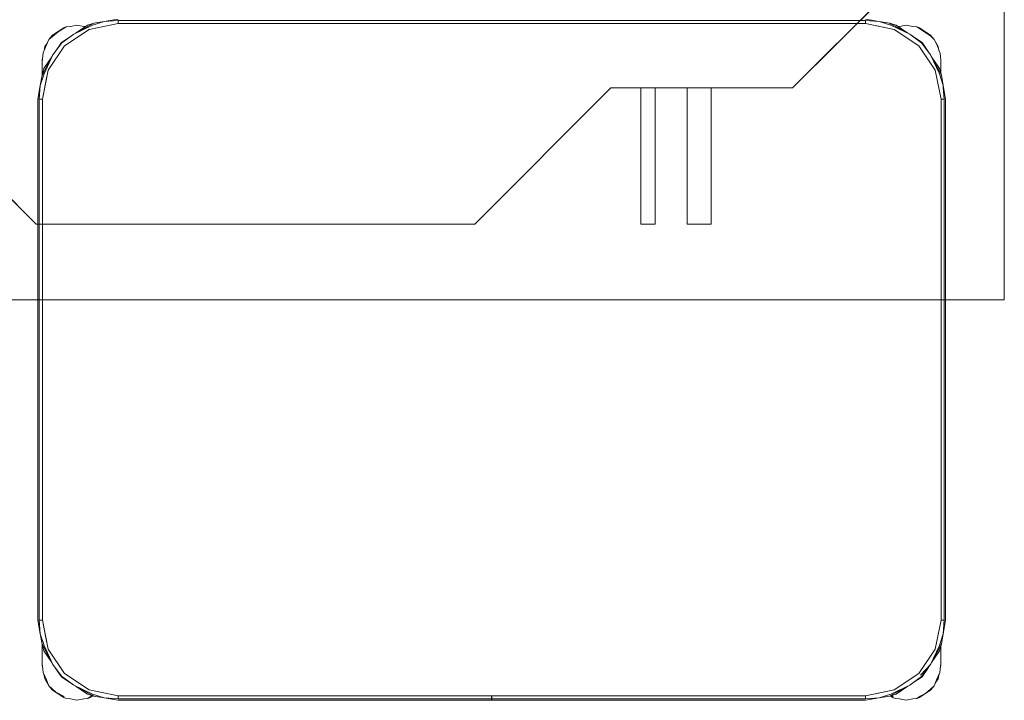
# Model space of a CAD drawing. Header units: millimetres. Extents: x -261 to 187, y -214 to 106.
# Tile 439 of 656: x -190 to -189.349, y -72.734 to -72.285. Entities that reach past the tile are written whole.
import ezdxf

# ---------------------------------------------------------------- set-up
doc = ezdxf.new("R2010")
doc.units = ezdxf.units.MM
doc.header["$LTSCALE"] = 0.005
doc.header["$MEASUREMENT"] = 0
doc.layers.add('IFC-Elemento de mobília-Contorno', color=9, linetype='Continuous', lineweight=5)
doc.layers.add('M-EQPM', color=7, linetype='Continuous', lineweight=18)

msp = doc.modelspace()

# ---------------------------------------------------------------- linework, layer by layer
at = {"layer": 'IFC-Elemento de mobília-Contorno', "lineweight": 5}
for p, q in [((-189.97486, -72.29253), (-189.9695, -72.28922)), ((-189.9712, -72.28985), (-189.9695, -72.28922)), ((-189.9695, -72.28922), (-189.9668, -72.28897)), ((-189.9668, -72.28897), (-189.9624, -72.2881)), ((-189.96457, -72.294), (-189.95117, -72.28685)), ((-189.96457, -72.294), (-189.95218, -72.28817)), ((-189.96334, -72.29334), (-189.95555, -72.28814)), ((-189.9624, -72.2881), (-189.95799, -72.28897)), ((-189.95799, -72.28897), (-189.95695, -72.28907)), ((-189.95555, -72.28814), (-189.95117, -72.28685)), ((-189.95441, -72.29091), (-189.93527, -72.2871)), ((-189.95441, -72.29091), (-189.94696, -72.28943)), ((-189.95218, -72.28817), (-189.94445, -72.28573)), ((-189.95117, -72.28685), (-189.94445, -72.28573)), ((-189.94696, -72.28943), (-189.93527, -72.2871)), ((-189.94445, -72.28573), (-189.93527, -72.28411)), ((-189.94445, -72.28573), (-189.93527, -72.28498)), ((-189.93527, -72.28498), (-189.44127, -72.28498)), ((-189.93527, -72.2871), (-189.93527, -72.28498)), ((-189.93527, -72.2871), (-189.93527, -72.28604)), ((-189.93527, -72.2871), (-189.44127, -72.2871)), ((-189.44127, -72.28411), (-189.4321, -72.28573)), ((-189.44127, -72.28498), (-189.4321, -72.28573)), ((-189.44127, -72.2871), (-189.44127, -72.28498)), ((-189.44127, -72.2871), (-189.44127, -72.28604)), ((-189.44127, -72.2871), (-189.42958, -72.28943)), ((-189.44127, -72.2871), (-189.42214, -72.29091)), ((-189.4321, -72.28573), (-189.42436, -72.28817)), ((-189.4321, -72.28573), (-189.42537, -72.28685)), ((-189.42958, -72.28943), (-189.42214, -72.29091)), ((-189.42537, -72.28685), (-189.42099, -72.28814)), ((-189.42537, -72.28685), (-189.42417, -72.2875)), ((-189.42537, -72.28685), (-189.41197, -72.294)), ((-189.42436, -72.28817), (-189.41197, -72.294)), ((-189.42099, -72.28814), (-189.41319, -72.29335)), ((-189.41962, -72.28905), (-189.4188, -72.28897)), ((-189.4188, -72.28897), (-189.4144, -72.2881)), ((-189.4144, -72.2881), (-189.40999, -72.28897)), ((-189.40999, -72.28897), (-189.40729, -72.28922)), ((-189.40729, -72.28922), (-189.40395, -72.2915)), ((-189.40729, -72.28922), (-189.40559, -72.28985)), ((-189.981, -72.29758), (-189.97866, -72.29483)), ((-189.981, -72.29758), (-189.97866, -72.29553)), ((-189.97866, -72.29483), (-189.97493, -72.29234)), ((-189.97866, -72.29553), (-189.97486, -72.29253)), ((-189.97493, -72.29234), (-189.9712, -72.28985)), ((-189.97275, -72.29963), (-189.96677, -72.29563)), ((-189.97232, -72.29976), (-189.96457, -72.294)), ((-189.97063, -72.30175), (-189.95441, -72.29091)), ((-189.42214, -72.29091), (-189.40592, -72.30175)), ((-189.41197, -72.294), (-189.40393, -72.30005)), ((-189.41197, -72.294), (-189.40995, -72.29551)), ((-189.41002, -72.29547), (-189.40379, -72.29963)), ((-189.40559, -72.28985), (-189.40186, -72.29234)), ((-189.40395, -72.2915), (-189.39791, -72.29551)), ((-189.40186, -72.29234), (-189.39813, -72.29483)), ((-189.39813, -72.29483), (-189.39579, -72.29758)), ((-189.39791, -72.29551), (-189.39579, -72.29758)), ((-189.98478, -72.3064), (-189.98254, -72.30108)), ((-189.98418, -72.30497), (-189.98365, -72.3023)), ((-189.98365, -72.3023), (-189.98198, -72.2998)), ((-189.98254, -72.30108), (-189.981, -72.29758)), ((-189.98147, -72.31797), (-189.97063, -72.30175)), ((-189.97837, -72.3078), (-189.97232, -72.29976)), ((-189.97692, -72.30587), (-189.97275, -72.29963)), ((-189.40592, -72.30175), (-189.39508, -72.31797)), ((-189.40393, -72.30005), (-189.39816, -72.3078)), ((-189.40379, -72.29963), (-189.3998, -72.30561)), ((-189.39579, -72.29758), (-189.3939, -72.30142)), ((-189.39579, -72.29758), (-189.39315, -72.3023)), ((-189.3939, -72.30142), (-189.3919, -72.30691)), ((-189.39315, -72.3023), (-189.39262, -72.30494)), ((-189.98552, -72.32121), (-189.97837, -72.3078)), ((-189.9854, -72.3123), (-189.98478, -72.3064)), ((-189.9842, -72.32019), (-189.97837, -72.3078)), ((-189.97837, -72.3078), (-189.97687, -72.3058)), ((-189.39816, -72.3078), (-189.39234, -72.32019)), ((-189.39816, -72.3078), (-189.39102, -72.32121)), ((-189.3919, -72.30691), (-189.39139, -72.3111)), ((-189.9854, -72.3111), (-189.98513, -72.30976)), ((-189.9854, -72.3111), (-189.98521, -72.31053)), ((-189.9854, -72.3111), (-189.98521, -72.31053)), ((-189.9854, -72.31608), (-189.9854, -72.3111)), ((-189.9854, -72.3135), (-189.9854, -72.3123)), ((-189.9854, -72.31479), (-189.9854, -72.3135)), ((-189.9854, -72.31608), (-189.9854, -72.31479)), ((-189.98424, -72.31682), (-189.97902, -72.30901)), ((-189.39751, -72.30903), (-189.39231, -72.31682)), ((-189.39139, -72.31608), (-189.39139, -72.3111)), ((-189.39139, -72.31994), (-189.39139, -72.3111)), ((-189.39139, -72.31359), (-189.39139, -72.31234)), ((-189.39139, -72.31483), (-189.39139, -72.31359)), ((-189.39139, -72.31608), (-189.39139, -72.31483)), ((-189.98665, -72.32793), (-189.9842, -72.32019)), ((-189.98665, -72.32793), (-189.98552, -72.32121)), ((-189.98552, -72.32121), (-189.98424, -72.31682)), ((-189.98552, -72.32121), (-189.98487, -72.32001)), ((-189.9854, -72.32079), (-189.9854, -72.31608)), ((-189.9854, -72.32079), (-189.9854, -72.31908)), ((-189.98527, -72.3371), (-189.98147, -72.31797)), ((-189.98295, -72.32541), (-189.98147, -72.31797)), ((-189.39508, -72.31797), (-189.3936, -72.32541)), ((-189.39508, -72.31797), (-189.39127, -72.3371)), ((-189.39234, -72.32019), (-189.3899, -72.32793)), ((-189.39231, -72.31682), (-189.39102, -72.32121)), ((-189.39139, -72.31994), (-189.39139, -72.31608)), ((-189.39139, -72.31994), (-189.39139, -72.31908)), ((-189.39102, -72.32121), (-189.3899, -72.32793)), ((-189.98827, -72.3371), (-189.98665, -72.32793)), ((-189.98739, -72.3371), (-189.98665, -72.32793)), ((-189.98527, -72.3371), (-189.98295, -72.32541)), ((-189.3936, -72.32541), (-189.39127, -72.3371)), ((-189.3899, -72.32793), (-189.38976, -72.32963)), ((-189.3899, -72.32793), (-189.38827, -72.3371)), ((-189.38976, -72.32963), (-189.38915, -72.3371)), ((-189.98827, -72.6811), (-189.98827, -72.3371)), ((-189.98739, -72.6811), (-189.98739, -72.3371)), ((-189.98739, -72.3371), (-189.98527, -72.3371)), ((-189.98633, -72.3371), (-189.98527, -72.3371)), ((-189.98527, -72.6811), (-189.98527, -72.3371)), ((-189.39127, -72.3371), (-189.39021, -72.3371)), ((-189.39127, -72.6811), (-189.39127, -72.3371)), ((-189.39127, -72.3371), (-189.38915, -72.3371)), ((-189.38915, -72.6811), (-189.38915, -72.3371)), ((-189.38827, -72.6811), (-189.38827, -72.3371)), ((-189.98827, -72.6811), (-189.98665, -72.69028)), ((-189.98739, -72.6811), (-189.98665, -72.69028)), ((-189.98739, -72.6811), (-189.98527, -72.6811)), ((-189.98633, -72.6811), (-189.98527, -72.6811)), ((-189.98527, -72.6811), (-189.98147, -72.70024)), ((-189.98527, -72.6811), (-189.98295, -72.6928)), ((-189.39508, -72.70024), (-189.39127, -72.6811)), ((-189.3936, -72.6928), (-189.39127, -72.6811)), ((-189.39127, -72.6811), (-189.38915, -72.6811)), ((-189.39127, -72.6811), (-189.39021, -72.6811)), ((-189.3899, -72.69028), (-189.38915, -72.6811)), ((-189.3899, -72.69028), (-189.38827, -72.6811)), ((-189.98665, -72.69028), (-189.9842, -72.69801)), ((-189.98665, -72.69028), (-189.98552, -72.697)), ((-189.98295, -72.6928), (-189.98147, -72.70024)), ((-189.39508, -72.70024), (-189.3936, -72.6928)), ((-189.39234, -72.69801), (-189.3899, -72.69028)), ((-189.39102, -72.697), (-189.3899, -72.69028)), ((-189.98552, -72.697), (-189.98424, -72.70139)), ((-189.98552, -72.697), (-189.9854, -72.69722)), ((-189.98552, -72.697), (-189.97837, -72.7104)), ((-189.9854, -72.70612), (-189.9854, -72.69742)), ((-189.9854, -72.6999), (-189.9854, -72.69742)), ((-189.9842, -72.69801), (-189.97837, -72.7104)), ((-189.39816, -72.7104), (-189.39102, -72.697)), ((-189.39816, -72.7104), (-189.39234, -72.69801)), ((-189.39231, -72.70139), (-189.39102, -72.697)), ((-189.39167, -72.69819), (-189.39139, -72.69768)), ((-189.39139, -72.69768), (-189.39102, -72.697)), ((-189.39139, -72.7111), (-189.39139, -72.69827)), ((-189.39139, -72.70612), (-189.39139, -72.69827)), ((-189.39139, -72.6999), (-189.39139, -72.69827)), ((-189.9854, -72.70301), (-189.9854, -72.6999)), ((-189.98424, -72.70139), (-189.97902, -72.7092)), ((-189.98147, -72.70024), (-189.97063, -72.71646)), ((-189.40592, -72.71646), (-189.39508, -72.70024)), ((-189.39751, -72.70918), (-189.39231, -72.70139)), ((-189.39139, -72.70301), (-189.39139, -72.6999)), ((-189.9854, -72.7111), (-189.9854, -72.70612)), ((-189.9854, -72.70741), (-189.9854, -72.70612)), ((-189.9854, -72.7087), (-189.9854, -72.70741)), ((-189.9854, -72.7099), (-189.9854, -72.7087)), ((-189.9854, -72.7099), (-189.98471, -72.71579)), ((-189.9854, -72.7111), (-189.98505, -72.71282)), ((-189.9854, -72.7111), (-189.98518, -72.71178)), ((-189.9854, -72.7111), (-189.98518, -72.71178)), ((-189.97837, -72.7104), (-189.97261, -72.71815)), ((-189.40485, -72.71753), (-189.39816, -72.7104)), ((-189.40422, -72.71844), (-189.39816, -72.7104)), ((-189.40379, -72.71858), (-189.39963, -72.71235)), ((-189.39968, -72.71243), (-189.39816, -72.7104)), ((-189.39209, -72.71579), (-189.39139, -72.7099)), ((-189.39174, -72.71282), (-189.39139, -72.7111)), ((-189.39161, -72.71178), (-189.39139, -72.7111)), ((-189.39161, -72.71178), (-189.39139, -72.7111)), ((-189.39139, -72.7111), (-189.39139, -72.70612)), ((-189.39139, -72.70741), (-189.39139, -72.70612)), ((-189.39139, -72.7087), (-189.39139, -72.70741)), ((-189.39139, -72.7099), (-189.39139, -72.7087)), ((-189.98471, -72.71579), (-189.98254, -72.72062)), ((-189.98427, -72.71676), (-189.98365, -72.7199)), ((-189.97676, -72.71257), (-189.97275, -72.71858)), ((-189.97275, -72.71858), (-189.96654, -72.72273)), ((-189.97261, -72.71815), (-189.96457, -72.72421)), ((-189.97063, -72.71646), (-189.95441, -72.7273)), ((-189.42214, -72.7273), (-189.40592, -72.71646)), ((-189.41197, -72.72421), (-189.40422, -72.71844)), ((-189.40979, -72.72259), (-189.40379, -72.71858)), ((-189.39425, -72.72062), (-189.39209, -72.71579)), ((-189.39315, -72.7199), (-189.39252, -72.71676)), ((-189.98365, -72.7199), (-189.981, -72.72462)), ((-189.98254, -72.72062), (-189.981, -72.72462)), ((-189.981, -72.72462), (-189.97866, -72.72736)), ((-189.981, -72.72462), (-189.97641, -72.72873)), ((-189.9666, -72.72268), (-189.96457, -72.72421)), ((-189.96457, -72.72421), (-189.95218, -72.73004)), ((-189.96457, -72.72421), (-189.95117, -72.73135)), ((-189.96334, -72.72486), (-189.95555, -72.73007)), ((-189.42537, -72.73135), (-189.41197, -72.72421)), ((-189.42436, -72.73004), (-189.41197, -72.72421)), ((-189.42099, -72.73007), (-189.41319, -72.72486)), ((-189.39813, -72.72736), (-189.39579, -72.72462)), ((-189.39813, -72.72665), (-189.39579, -72.72462)), ((-189.39579, -72.72462), (-189.39425, -72.72062)), ((-189.3951, -72.72282), (-189.39315, -72.7199)), ((-189.97866, -72.72736), (-189.97493, -72.72985)), ((-189.97641, -72.72873), (-189.97084, -72.73154)), ((-189.97493, -72.72985), (-189.9712, -72.73235)), ((-189.95555, -72.73007), (-189.95117, -72.73135)), ((-189.95529, -72.73297), (-189.95305, -72.73141)), ((-189.95441, -72.7273), (-189.93527, -72.7311)), ((-189.95441, -72.7273), (-189.94696, -72.72878)), ((-189.95359, -72.73235), (-189.95182, -72.73116)), ((-189.95305, -72.73141), (-189.95229, -72.73102)), ((-189.95237, -72.7307), (-189.95117, -72.73135)), ((-189.95218, -72.73004), (-189.94445, -72.73248)), ((-189.95117, -72.73135), (-189.94445, -72.73248)), ((-189.94696, -72.72878), (-189.93527, -72.7311)), ((-189.93527, -72.73323), (-189.93527, -72.7311)), ((-189.93527, -72.73216), (-189.93527, -72.7311)), ((-189.93527, -72.7311), (-189.44127, -72.7311)), ((-189.68832, -72.73225), (-189.68832, -72.7311)), ((-189.68822, -72.73225), (-189.68822, -72.7311)), ((-189.44127, -72.7311), (-189.42214, -72.7273)), ((-189.44127, -72.7311), (-189.42958, -72.72878)), ((-189.44127, -72.73216), (-189.44127, -72.7311)), ((-189.44127, -72.73323), (-189.44127, -72.7311)), ((-189.4321, -72.73248), (-189.42436, -72.73004)), ((-189.4321, -72.73248), (-189.42537, -72.73135)), ((-189.42958, -72.72878), (-189.42214, -72.7273)), ((-189.42537, -72.73135), (-189.42099, -72.73007)), ((-189.4249, -72.73121), (-189.4232, -72.73235)), ((-189.424, -72.73095), (-189.42284, -72.73154)), ((-189.40729, -72.73297), (-189.40505, -72.73141)), ((-189.40559, -72.73235), (-189.40186, -72.72985)), ((-189.40505, -72.73141), (-189.40149, -72.72958)), ((-189.40186, -72.72985), (-189.39813, -72.72736)), ((-189.40149, -72.72958), (-189.39813, -72.72665)), ((-189.9712, -72.73235), (-189.9695, -72.73297)), ((-189.9695, -72.73297), (-189.9668, -72.73322)), ((-189.9668, -72.73322), (-189.9624, -72.7341)), ((-189.9624, -72.7341), (-189.95799, -72.73322)), ((-189.95799, -72.73322), (-189.95529, -72.73297)), ((-189.95529, -72.73297), (-189.95359, -72.73235)), ((-189.94445, -72.73248), (-189.93527, -72.73323)), ((-189.94445, -72.73248), (-189.93527, -72.73411)), ((-189.93527, -72.73323), (-189.68832, -72.73323)), ((-189.93527, -72.73411), (-189.68832, -72.73411)), ((-189.68832, -72.73323), (-189.68832, -72.73225)), ((-189.68832, -72.73388), (-189.68832, -72.73323)), ((-189.68832, -72.73411), (-189.68832, -72.73388)), ((-189.68822, -72.73323), (-189.68822, -72.73225)), ((-189.68822, -72.73323), (-189.44127, -72.73323)), ((-189.68822, -72.73388), (-189.68822, -72.73323)), ((-189.68822, -72.73411), (-189.68822, -72.73388)), ((-189.68822, -72.73411), (-189.44127, -72.73411)), ((-189.44127, -72.73323), (-189.4321, -72.73248)), ((-189.44127, -72.73411), (-189.4321, -72.73248)), ((-189.4232, -72.73235), (-189.4215, -72.73297)), ((-189.4215, -72.73297), (-189.4188, -72.73322)), ((-189.4188, -72.73322), (-189.4144, -72.7341)), ((-189.4144, -72.7341), (-189.40999, -72.73322)), ((-189.40999, -72.73322), (-189.40729, -72.73297)), ((-189.40729, -72.73297), (-189.40559, -72.73235))]:
    msp.add_line(p, q, dxfattribs=at)
at = {"layer": 'M-EQPM', "color": 8, "lineweight": 5}
for p, q in [((-189.34943, -71.51963), (-189.34943, -72.46963)), ((-189.34943, -72.46963), (-189.34943, -71.99463)), ((-189.48943, -72.32963), (-189.36086, -72.20105)), ((-189.36086, -72.20105), (-189.48943, -72.32963)), ((-190.07943, -72.32963), (-189.98943, -72.41963)), ((-189.98943, -72.41963), (-190.07943, -72.32963)), ((-189.69943, -72.41963), (-189.60943, -72.32963)), ((-189.60943, -72.32963), (-189.69943, -72.41963)), ((-189.60943, -72.32963), (-189.48943, -72.32963)), ((-189.48943, -72.32963), (-189.60943, -72.32963)), ((-189.58979, -72.32963), (-189.58979, -72.41963)), ((-189.58026, -72.41963), (-189.58026, -72.32963)), ((-189.55917, -72.32963), (-189.55917, -72.41963)), ((-189.54327, -72.41963), (-189.54327, -72.32963)), ((-189.98943, -72.41963), (-189.69943, -72.41963)), ((-189.69943, -72.41963), (-189.98943, -72.41963)), ((-189.58979, -72.41963), (-189.58026, -72.41963)), ((-189.55917, -72.41963), (-189.54327, -72.41963)), ((-190.29943, -72.46963), (-189.34943, -72.46963)), ((-189.34943, -72.46963), (-190.29943, -72.46963))]:
    msp.add_line(p, q, dxfattribs=at)

doc.saveas('drawing.dxf')
